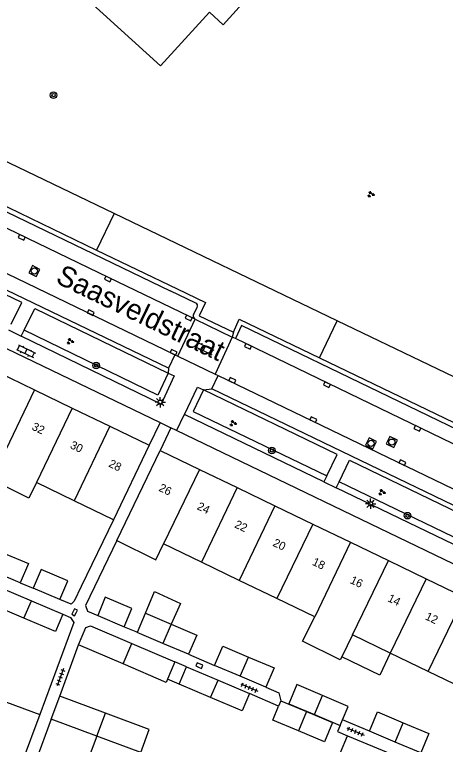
# Model space of a CAD drawing. Extents: x 124000 to 128010, y 398999 to 403000.
# Drawn here: x 127015.8 to 127068.2, y 399205 to 399293.7 of the extents above; entities that cross this region are included whole.
import ezdxf

# ---------------------------------------------------------------- set-up
doc = ezdxf.new("R2010")
doc.units = 0
for name, color, linetype in [('gg-afsc-erfafscheiding', 7, 'Continuous'), ('gg-afsc-faunaraster', 7, 'Continuous'), ('gg-afsc-muur', 7, 'Continuous'), ('gg-anno-huisnummerreeks BGT', 7, 'Continuous'), ('gg-anno-openbare ruimte label', 7, 'Continuous'), ('gg-bbg-bijgebouw', 7, 'Continuous'), ('gg-bbg-gedigitaliseerde bebouwing', 7, 'Continuous'), ('gg-bbg-gedigitaliseerde bijgebouw', 7, 'Continuous'), ('gg-bbg-hoofdgebouw', 7, 'Continuous'), ('gg-bbg-luifel en loopbrug', 7, 'Continuous'), ('gg-bbg-pand overbouw', 7, 'Continuous'), ('gg-bbg-tussenscheiding', 7, 'Continuous'), ('gg-knt-verharding', 7, 'Continuous'), ('gg-knt-verharding nz', 7, 'Continuous'), ('gt-grn-groengrens', 7, 'Continuous'), ('gt-grn-weggrens', 7, 'Continuous'), ('gt-symb-boom', 7, 'Continuous'), ('gt-symb-groenvak', 7, 'Continuous'), ('gt-symb-klinker verharding', 7, 'Continuous'), ('gt-symb-kolk', 7, 'Continuous'), ('gt-symb-lichtmast', 7, 'Continuous'), ('gt-symb-rioolschacht', 7, 'Continuous'), ('gt-symb-tegel verharding', 7, 'Continuous')]:
    doc.layers.add(name, color=color, linetype=linetype)

# ---------------------------------------------------------------- blocks, each defined once
blk = doc.blocks.new('gt0-TEG1')
at = {"layer": 'gt-symb-tegel verharding'}
for p, q in [((-1.125, 0), (1.125, 0)), ((-0.9, -0.25), (-0.9, 0.25)), ((-0.45, -0.25), (-0.45, 0.25)), ((0, -0.25), (0, 0.25)), ((0.45, -0.25), (0.45, 0.25)), ((0.9, -0.25), (0.9, 0.25))]:
    blk.add_line(p, q, dxfattribs=at)
blk = doc.blocks.new('gt0-LMAST')
at = {"layer": 'gt-symb-lichtmast'}
for p, q in [((-0.182, 0.173), (-0.447, 0.438)), ((-0.005, 0.246), (-0.005, 0.621)), ((0.172, 0.173), (0.437, 0.438)), ((-0.255, -0.004), (-0.63, -0.004)), ((-0.182, -0.181), (-0.447, -0.446)), ((-0.005, -0.254), (-0.005, -0.629)), ((0.437, -0.446), (0.172, -0.181)), ((0.245, -0.004), (0.62, -0.004))]:
    blk.add_line(p, q, dxfattribs=at)
blk.add_circle((-0.005, -0.004), 0.25, dxfattribs=at)
blk = doc.blocks.new('gt0-RS')
at = {"layer": 'gt-symb-rioolschacht'}
blk.add_lwpolyline([(-0.5, -0.5), (0.5, -0.5), (0.5, 0.5), (-0.5, 0.5)], close=True, dxfattribs=at)
blk.add_circle((0, 0), 0.375, dxfattribs=at)
blk = doc.blocks.new('gt0-GRVAK')
at = {"layer": 'gt-symb-groenvak'}
for p, q in [((-0.11, 0.189), (-0.228, 0.24)), ((-0.182, 0.153), (0.088, 0.153)), ((-0.091, 0.211), (-0.156, 0.322)), ((-0.047, 0.214), (-0.047, 0.393)), ((-0.004, 0.211), (0.061, 0.322)), ((0.015, 0.189), (0.133, 0.24)), ((0.262, -0.052), (0.197, 0.059)), ((0.305, -0.049), (0.305, 0.13)), ((0.349, -0.052), (0.414, 0.059)), ((-0.245, -0.228), (-0.363, -0.177)), ((-0.318, -0.264), (-0.047, -0.264)), ((-0.226, -0.206), (-0.291, -0.095)), ((-0.183, -0.203), (-0.183, -0.024)), ((-0.139, -0.206), (-0.074, -0.095)), ((-0.12, -0.228), (-0.002, -0.177)), ((0.243, -0.074), (0.125, -0.023)), ((0.17, -0.11), (0.441, -0.11)), ((0.368, -0.074), (0.486, -0.023))]:
    blk.add_line(p, q, dxfattribs=at)
blk = doc.blocks.new('gt0-BOOM')
at = {"layer": 'gt-symb-boom'}
for radius in [0.4, 0.2]:
    blk.add_circle((0, 0), radius, dxfattribs=at)
blk = doc.blocks.new('gt0-KOLK')
at = {"layer": 'gt-symb-kolk'}
blk.add_lwpolyline([(0, 0), (0.375, 0), (0.375, 0.4), (-0.375, 0.4), (-0.375, 0), (0, 0)], dxfattribs=at)
blk = doc.blocks.new('gt0-KL1')
at = {"layer": 'gt-symb-klinker verharding'}
for p, q in [((-1.15, 0.3), (1.15, 0.3)), ((-1, -0.3), (-1, 0.3)), ((-0.5, 0.3), (-0.5, 0.45)), ((0, -0.3), (0, 0.3)), ((0.5, 0.3), (0.5, 0.45)), ((1, -0.3), (1, 0.3)), ((-1.15, -0.3), (1.15, -0.3)), ((-0.5, -0.45), (-0.5, -0.3)), ((0.5, -0.45), (0.5, -0.3))]:
    blk.add_line(p, q, dxfattribs=at)

msp = doc.modelspace()

# ---------------------------------------------------------------- linework, layer by layer
at = {"layer": 'gg-afsc-erfafscheiding'}
for p, q in [((127016.51, 399224.679), (127018.086, 399224.039)), ((127029.162, 399219.347), (127030.748, 399218.675)), ((127021.306, 399210.905), (127023.601, 399217.14)), ((127036.976, 399215.997), (127040.143, 399214.652)), ((127047.919, 399209.676), (127044.376, 399211.218)), ((127058.975, 399206.66), (127055.7, 399208.051))]:
    msp.add_line(p, q, dxfattribs=at)
for points in [[(127021.674, 399220.889), (127022.619, 399220.468), (127023.007, 399219.85), (127018.877, 399208.692)], [(127046.384, 399212.004), (127047.949, 399211.333), (127048.196, 399210.339)], [(127055.399, 399207.342), (127055.1, 399206.603), (127056.323, 399206.091)]]:
    msp.add_lwpolyline(points, dxfattribs=at)
at = {"layer": 'gg-afsc-faunaraster'}
for p, q in [((127055.067, 399256.532), (127027.931, 399269.569)), ((127082.321, 399243.437), (127055.067, 399256.532))]:
    msp.add_line(p, q, dxfattribs=at)
msp.add_lwpolyline([(127027.931, 399269.569), (126986.479, 399289.485), (126985.129, 399286.626), (126952.446, 399302.412)], dxfattribs=at)
at = {"layer": 'gg-afsc-muur'}
msp.add_line((127027.831, 399232.345), (127023.926, 399224.224), dxfattribs=at)
for points in [[(126970.808, 399344.411), (127033.563, 399287.503), (127039.514, 399294.047)], [(127028.263, 399229.833), (127024.441, 399221.921), (127024.676, 399221.253), (127025.925, 399220.733)], [(127023.926, 399224.224), (127023.071, 399222.445), (127022.703, 399222.106), (127021.336, 399222.662)]]:
    msp.add_lwpolyline(points, dxfattribs=at)
at = {"layer": 'gg-bbg-bijgebouw'}
for p, q in [((127016.51, 399224.679), (127013.393, 399226.01)), ((127021.336, 399222.662), (127022.292, 399224.917)), ((127014.035, 399224.136), (127017.855, 399222.512)), ((127021.336, 399222.662), (127018.086, 399224.039)), ((127017.855, 399222.512), (127021.674, 399220.889)), ((127025.925, 399220.733), (127029.162, 399219.347)), ((127030.748, 399218.675), (127031.727, 399220.983)), ((127031.727, 399220.983), (127034.847, 399219.659)), ((127029.02, 399214.823), (127023.601, 399217.14)), ((127030.083, 399217.308), (127035.316, 399215.071)), ((127036.976, 399215.997), (127033.854, 399217.322)), ((127035.316, 399215.071), (127034.419, 399212.973)), ((127035.838, 399212.367), (127036.737, 399214.475)), ((127036.737, 399214.475), (127040.557, 399212.846)), ((127043.263, 399213.328), (127040.143, 399214.652)), ((127040.557, 399212.846), (127044.376, 399211.218)), ((127046.384, 399212.004), (127043.263, 399213.328)), ((127039.657, 399210.739), (127035.838, 399212.367)), ((127048.196, 399210.339), (127047.919, 399209.676)), ((127048.196, 399210.339), (127051.323, 399209.03)), ((127052.279, 399208.666), (127055.399, 399207.342)), ((127055.399, 399207.342), (127055.7, 399208.051)), ((127062.098, 399205.333), (127058.975, 399206.66)), ((127065.222, 399204.006), (127062.098, 399205.333))]:
    msp.add_line(p, q, dxfattribs=at)
for points in [[(127014.391, 399228.346), (127017.492, 399227.021), (127016.51, 399224.679)], [(127022.292, 399224.917), (127019.043, 399226.295), (127018.086, 399224.039)], [(127016.959, 399220.404), (127013.139, 399222.028), (127014.035, 399224.136)], [(127029.162, 399219.347), (127030.091, 399221.558), (127026.851, 399222.933), (127025.925, 399220.733)], [(127021.674, 399220.889), (127020.778, 399218.781), (127016.959, 399220.404)], [(127034.847, 399219.659), (127037.968, 399218.335), (127036.976, 399215.997)], [(127023.601, 399217.14), (127023.579, 399217.149), (127024.483, 399219.261)], [(127024.483, 399219.261), (127025.064, 399219.454), (127030.083, 399217.308)], [(127033.854, 399217.322), (127030.735, 399218.645), (127030.748, 399218.675)], [(127040.143, 399214.652), (127041.135, 399216.99), (127044.255, 399215.666)], [(127044.255, 399215.666), (127047.376, 399214.342), (127046.384, 399212.004)], [(127034.419, 399212.973), (127034.253, 399212.585), (127029.02, 399214.823)], [(127053.267, 399210.995), (127050.146, 399212.319), (127049.158, 399209.99), (127052.279, 399208.666)], [(127044.376, 399211.218), (127043.477, 399209.111), (127039.657, 399210.739)], [(127055.7, 399208.051), (127056.387, 399209.671), (127053.267, 399210.995)], [(127050.341, 399206.68), (127047.213, 399207.989), (127047.919, 399209.676)], [(127051.323, 399209.03), (127054.473, 399207.712), (127053.49, 399205.363), (127050.341, 399206.68)], [(127058.975, 399206.66), (127059.964, 399209.002), (127063.09, 399207.682)], [(127063.09, 399207.682), (127066.217, 399206.361), (127065.222, 399204.006)]]:
    msp.add_lwpolyline(points, dxfattribs=at)
at = {"layer": 'gg-bbg-gedigitaliseerde bebouwing'}
for p, q in [((127028.263, 399229.833), (127033.522, 399240.779)), ((127023.057, 399234.646), (127018.463, 399236.861)), ((127027.831, 399232.345), (127023.057, 399234.646)), ((127038.537, 399227.202), (127033.942, 399229.416)), ((127043.131, 399224.989), (127038.537, 399227.202)), ((127047.725, 399222.775), (127043.131, 399224.989)), ((127052.32, 399220.561), (127047.725, 399222.775)), ((127056.913, 399218.348), (127055.603, 399215.707)), ((127061.505, 399216.129), (127056.913, 399218.348)), ((127066.096, 399213.91), (127061.505, 399216.129)), ((127070.688, 399211.691), (127066.096, 399213.91))]:
    msp.add_line(p, q, dxfattribs=at)
for points in [[(127018.463, 399236.861), (127017.535, 399234.989), (127012.983, 399237.246)], [(127028.263, 399229.833), (127032.987, 399227.49), (127033.942, 399229.416)], [(127055.603, 399215.707), (127055.41, 399215.317), (127050.843, 399217.582), (127052.32, 399220.561)]]:
    msp.add_lwpolyline(points, dxfattribs=at)
at = {"layer": 'gg-bbg-gedigitaliseerde bijgebouw'}
for p, q in [((127055.473, 399204.062), (127056.323, 399206.091)), ((127056.323, 399206.091), (127061.692, 399203.844))]:
    msp.add_line(p, q, dxfattribs=at)
at = {"layer": 'gg-bbg-hoofdgebouw'}
for p, q in [((127013.634, 399250.359), (127018.229, 399248.145)), ((127018.229, 399248.145), (127022.823, 399245.932)), ((127022.823, 399245.932), (127027.416, 399243.719)), ((127027.416, 399243.719), (127032.193, 399241.418)), ((127032.193, 399241.418), (127027.831, 399232.345)), ((127033.522, 399240.779), (127038.295, 399238.477)), ((127038.295, 399238.477), (127042.888, 399236.263)), ((127042.888, 399236.263), (127047.483, 399234.047)), ((127047.483, 399234.047), (127052.077, 399231.832)), ((127052.077, 399231.832), (127056.67, 399229.617)), ((127056.67, 399229.617), (127061.283, 399227.393)), ((127061.283, 399227.393), (127065.877, 399225.178)), ((127065.877, 399225.178), (127070.471, 399222.962)), ((127013.388, 399210.725), (127018.877, 399208.692)), ((127018.877, 399208.692), (127015.665, 399200.031)), ((127020.28, 399208.12), (127017.06, 399199.51)), ((127025.821, 399206.062), (127020.28, 399208.12)), ((127031.154, 399204.081), (127025.821, 399206.062))]:
    msp.add_line(p, q, dxfattribs=at)
at = {"layer": 'gg-bbg-luifel en loopbrug'}
for p, q in [((127036.737, 399214.475), (127035.316, 399215.071)), ((127035.838, 399212.367), (127034.419, 399212.973)), ((127020.28, 399208.12), (127021.306, 399210.905)), ((127026.854, 399208.85), (127021.306, 399210.905)), ((127025.821, 399206.062), (127026.854, 399208.85))]:
    msp.add_line(p, q, dxfattribs=at)
for points in [[(127031.727, 399220.983), (127032.852, 399223.635), (127036.008, 399222.184), (127034.847, 399219.659)], [(127061.505, 399216.129), (127060.222, 399213.475), (127055.603, 399215.707)], [(127031.154, 399204.081), (127032.189, 399206.874), (127026.854, 399208.85)]]:
    msp.add_lwpolyline(points, dxfattribs=at)
at = {"layer": 'gg-bbg-pand overbouw'}
msp.add_lwpolyline([(127112.102, 399370.723), (127041.193, 399292.523), (127039.514, 399294.047)], dxfattribs=at)
at = {"layer": 'gg-bbg-tussenscheiding'}
for p, q in [((127018.229, 399248.145), (127013.869, 399239.076)), ((127022.823, 399245.932), (127018.463, 399236.861)), ((127027.416, 399243.719), (127023.057, 399234.646)), ((127038.295, 399238.477), (127033.942, 399229.416)), ((127042.888, 399236.263), (127038.537, 399227.202)), ((127047.483, 399234.047), (127043.131, 399224.989)), ((127052.077, 399231.832), (127047.725, 399222.775)), ((127056.67, 399229.617), (127052.32, 399220.561)), ((127056.913, 399218.348), (127061.283, 399227.393)), ((127065.877, 399225.178), (127061.505, 399216.129)), ((127016.959, 399220.404), (127017.855, 399222.512)), ((127066.096, 399213.91), (127070.471, 399222.962)), ((127034.847, 399219.659), (127033.854, 399217.322)), ((127029.02, 399214.823), (127030.083, 399217.308)), ((127043.263, 399213.328), (127044.255, 399215.666)), ((127039.657, 399210.739), (127040.557, 399212.846)), ((127052.279, 399208.666), (127053.267, 399210.995)), ((127051.323, 399209.03), (127050.341, 399206.68)), ((127062.098, 399205.333), (127063.09, 399207.682)), ((127025.821, 399206.062), (127022.601, 399197.452))]:
    msp.add_line(p, q, dxfattribs=at)
at = {"layer": 'gg-knt-verharding'}
for p, q in [((127000, 399277.53), (127025.794, 399265.126)), ((127000, 399276.906), (127034.755, 399260.179)), ((127034.528, 399250.79), (127000, 399267.386)), ((127025.794, 399265.126), (127035.575, 399260.422)), ((127000, 399260.294), (127033.514, 399244.165)), ((127037.841, 399258.684), (127034.755, 399260.179)), ((127037.586, 399257.293), (127038.027, 399258.169)), ((127038.283, 399257.142), (127042.426, 399255.159)), ((127035.682, 399252.241), (127037.793, 399256.743)), ((127037.793, 399256.743), (127037.704, 399256.782)), ((127037.793, 399256.743), (127042.299, 399254.556)), ((127016.607, 399254.67), (127016.966, 399255.385)), ((127042.299, 399254.556), (127040.202, 399250.046)), ((127035.324, 399252.409), (127034.528, 399250.79)), ((127035.324, 399252.409), (127035.682, 399252.241)), ((127035.682, 399252.241), (127040.202, 399250.046)), ((127052.895, 399252.02), (127080.079, 399238.93)), ((127039.822, 399248.277), (127040.576, 399249.883)), ((127040.202, 399250.046), (127040.576, 399249.883)), ((127092.844, 399222.704), (127039.822, 399248.277)), ((127053.438, 399236.962), (127036.462, 399245.144)), ((127033.514, 399244.165), (127032.193, 399241.418)), ((127033.514, 399244.165), (127034.839, 399243.521)), ((127034.839, 399243.521), (127033.522, 399240.779)), ((127035.525, 399243.19), (127034.839, 399243.521)), ((127092.343, 399215.809), (127035.525, 399243.19)), ((127053.785, 399237.683), (127053.438, 399236.962)), ((127054.947, 399236.239), (127055.292, 399236.961)), ((127071.912, 399228.052), (127054.947, 399236.239))]:
    msp.add_line(p, q, dxfattribs=at)
for points in [[(127015.417, 399256.138), (127016.696, 399258.745), (127000.129, 399266.713), (127000, 399266.449)], [(127037.704, 399256.782), (127037.077, 399257.059), (127027.251, 399261.808)], [(127035.575, 399260.422), (127039.043, 399258.758), (127038.283, 399257.142)], [(127016.966, 399255.385), (127018.289, 399258.016), (127034.502, 399250.182)], [(127042.426, 399255.159), (127043.136, 399256.719), (127052.895, 399252.02)], [(127079.328, 399238.625), (127043.407, 399255.974), (127042.666, 399254.38)], [(127034.502, 399250.182), (127035.222, 399249.834), (127033.642, 399246.404), (127016.607, 399254.67)], [(127036.462, 399245.144), (127038.067, 399248.475), (127038.788, 399248.128)], [(127053.785, 399237.683), (127055.044, 399240.293), (127038.788, 399248.128)], [(127055.292, 399236.961), (127056.546, 399239.581), (127073.562, 399231.353), (127072.27, 399228.768)]]:
    msp.add_lwpolyline(points, dxfattribs=at)
for centre, radius, start, end in [((127037.69, 399258.338), 0.377, 333.28983, 66.42607), ((127037.897, 399257.096), 0.368, 147.57365, 238.43196)]:
    msp.add_arc(centre, radius, start, end, dxfattribs=at)
at = {"layer": 'gg-knt-verharding nz'}
for p, q in [((127027.251, 399261.808), (127006.647, 399271.717)), ((127035.324, 399252.409), (127000, 399269.38)), ((127042.666, 399254.38), (127042.299, 399254.556)), ((127075.868, 399238.348), (127042.666, 399254.38)), ((127040.576, 399249.883), (127093.687, 399224.273))]:
    msp.add_line(p, q, dxfattribs=at)
at = {"layer": 'gt-grn-groengrens'}
for p, q in [((127027.931, 399269.569), (127025.794, 399265.126)), ((127052.895, 399252.02), (127055.067, 399256.532)), ((127072.27, 399228.768), (127055.292, 399236.961))]:
    msp.add_line(p, q, dxfattribs=at)
for points in [[(127034.502, 399250.182), (127033.257, 399247.48), (127016.966, 399255.385)], [(127038.788, 399248.128), (127037.53, 399245.517), (127053.785, 399237.683)]]:
    msp.add_lwpolyline(points, dxfattribs=at)
at = {"layer": 'gt-grn-weggrens'}
for p, q in [((127015.064, 399255.42), (127016.607, 399254.67)), ((127042.426, 399255.159), (127042.299, 399254.556)), ((127034.528, 399250.79), (127034.502, 399250.182)), ((127038.788, 399248.128), (127039.822, 399248.277)), ((127053.438, 399236.962), (127054.947, 399236.239))]:
    msp.add_line(p, q, dxfattribs=at)
msp.add_lwpolyline([(127036.462, 399245.144), (127036.377, 399244.967), (127035.525, 399243.19)], dxfattribs=at)

# ---------------------------------------------------------------- block references
at = {"layer": 'gt-symb-boom'}
for p in [(127020.555, 399283.963), (127025.745, 399251.111), (127047.11, 399240.774), (127063.609, 399232.845)]:
    msp.add_blockref('gt0-BOOM', p, dxfattribs=at)
at = {"layer": 'gt-symb-groenvak'}
for p in [(127059.13, 399271.905), (127022.575, 399254.04), (127042.378, 399244.069), (127060.479, 399235.689)]:
    msp.add_blockref('gt0-GRVAK', p, dxfattribs=at)
at = {"layer": 'gt-symb-klinker verharding'}
for p, rotation in [((127017.201, 399252.823), -25.667875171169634), ((127038.9, 399253.178), -25.667875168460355)]:
    msp.add_blockref('gt0-KL1', p, dxfattribs=dict(at, rotation=rotation))
at = {"layer": 'gt-symb-kolk'}
for p, rotation in [((127016.761, 399266.856), 154.40857585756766), ((127027.251, 399261.808), 154.460267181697), ((127024.989, 399257.355), -25.975714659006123), ((127037.077, 399257.059), 156.1645215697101), ((127044.298, 399253.599), 154.20397350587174), ((127035.067, 399252.529), -25.207221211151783), ((127042.217, 399249.102), -25.899148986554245), ((127053.885, 399248.959), 154.2039735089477), ((127052.07, 399244.331), -25.847610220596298), ((127064.904, 399243.631), 154.22889405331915), ((127062.899, 399239.108), -25.796026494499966), ((127023.294, 399221.021), 61.76909817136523), ((127038.196, 399214.44), -23.206114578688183)]:
    msp.add_blockref('gt0-KOLK', p, dxfattribs=dict(at, rotation=rotation))
at = {"layer": 'gt-symb-lichtmast'}
for p in [(127033.532, 399246.64), (127059.121, 399234.294)]:
    msp.add_blockref('gt0-LMAST', p, dxfattribs=at)
at = {"layer": 'gt-symb-rioolschacht'}
for p, rotation in [((127018.22, 399262.58), -28.10282356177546), ((127059.168, 399241.642), 63.896175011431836), ((127061.698, 399241.79), -26.308695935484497)]:
    msp.add_blockref('gt0-RS', p, dxfattribs=dict(at, rotation=rotation))
at = {"layer": 'gt-symb-tegel verharding'}
for p, rotation in [((127021.373, 399213.21), -110.48229688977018), ((127044.353, 399211.951), -23.07822140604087), ((127057.278, 399206.62), -23.07822140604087)]:
    msp.add_blockref('gt0-TEG1', p, dxfattribs=dict(at, rotation=rotation))

# ---------------------------------------------------------------- texts
at = {"layer": 'gg-anno-huisnummerreeks BGT'}
for s, p in [('32', (127017.827, 399243.344)), ('30', (127022.482, 399241.101)), ('28', (127027.168, 399238.844)), ('26', (127033.271, 399235.904)), ('24', (127037.921, 399233.662)), ('22', (127042.485, 399231.461)), ('20', (127047.142, 399229.216)), ('18', (127051.932, 399226.906)), ('16', (127056.536, 399224.686)), ('14', (127061.106, 399222.483)), ('12', (127065.67, 399220.282))]:
    msp.add_text(s, height=1, rotation=334.3, dxfattribs=at).set_placement(p)
at = {"layer": 'gg-anno-openbare ruimte label'}
msp.add_text('Saasveldstraat', height=2.5, rotation=334.2, dxfattribs=at).set_placement((127020.68, 399261.212))

doc.saveas('drawing.dxf')
